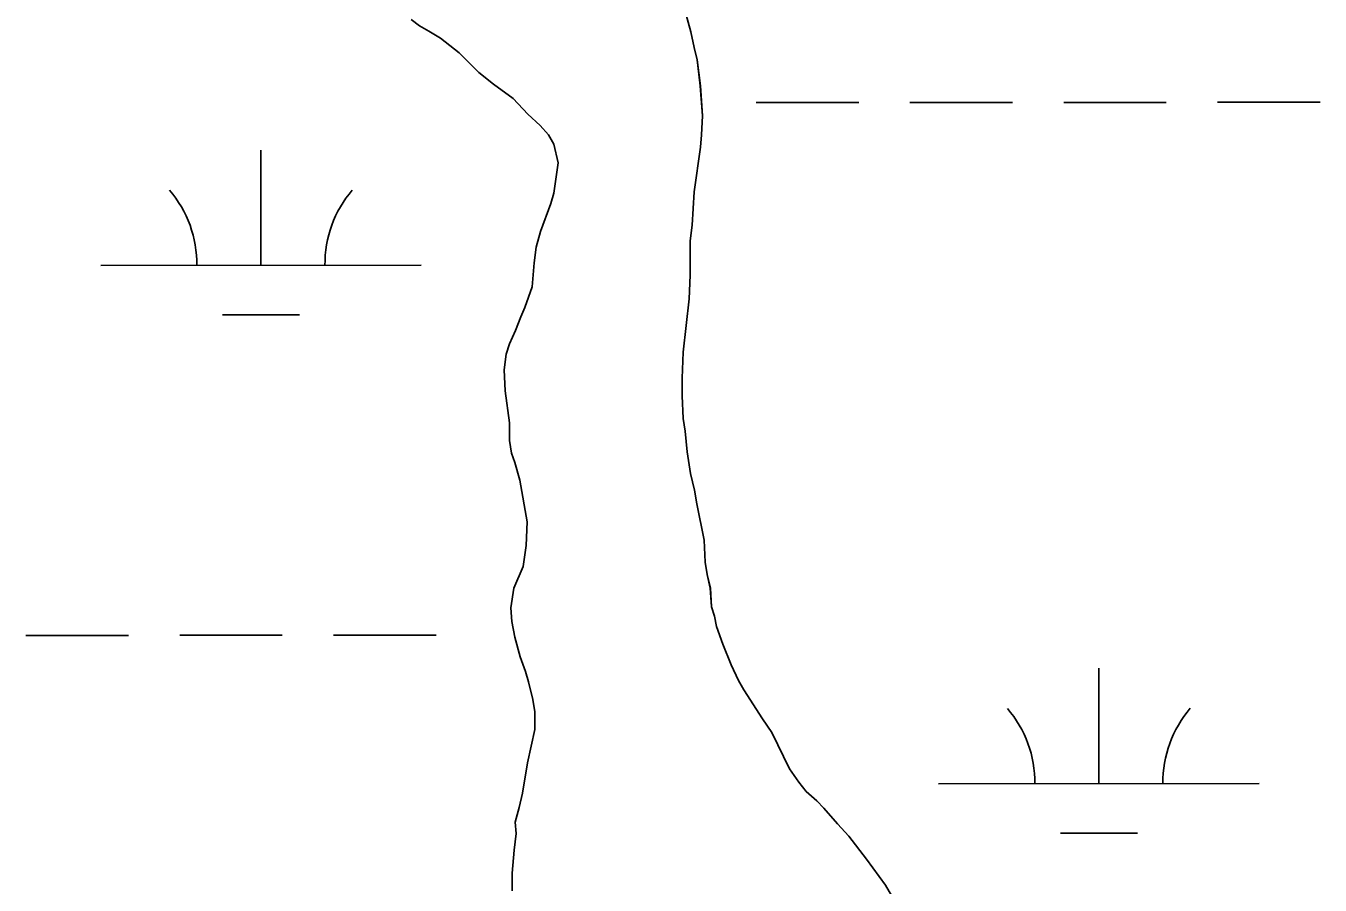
# Model space of a CAD drawing. Extents: x 3279314 to 3317160, y 734079 to 759431.
# Drawn here: x 3313217 to 3313620.9, y 739816.3 to 740084.4 of the extents above; entities that cross this region are included whole.
import ezdxf

# ---------------------------------------------------------------- set-up
doc = ezdxf.new("R2010")
doc.units = 0
for name, color, linetype in [('V-SITE-VEGE', 7, 'Continuous'), ('V-TOPO-SHOR', 7, 'Continuous'), ('V-WETL-SWMP', 7, 'Continuous')]:
    doc.layers.add(name, color=color, linetype=linetype)

msp = doc.modelspace()

# ---------------------------------------------------------------- linework, layer by layer
at = {"layer": 'V-SITE-VEGE'}
for p, q in [((3313422.61, 740089.72), (3313424.56, 740082.58)), ((3313342.8, 740082.8), (3313339.88, 740084.42)), ((3313346.37, 740080.54), (3313342.8, 740082.8)), ((3313424.56, 740082.58), (3313425.54, 740077.72)), ((3313352.22, 740076), (3313346.37, 740080.54)), ((3313358.39, 740069.85), (3313352.22, 740076)), ((3313425.54, 740077.72), (3313426.52, 740073.83)), ((3313426.52, 740073.83), (3313427.5, 740065.71)), ((3313362.94, 740066.28), (3313358.39, 740069.85)), ((3313369.11, 740061.75), (3313362.94, 740066.28)), ((3313427.5, 740065.71), (3313428.17, 740056.31)), ((3313373.66, 740056.89), (3313369.11, 740061.75)), ((3313377.55, 740053.32), (3313373.66, 740056.89)), ((3313428.17, 740056.31), (3313427.85, 740050.47)), ((3313380.15, 740050.41), (3313377.55, 740053.32)), ((3313381.78, 740047.49), (3313380.15, 740050.41)), ((3313427.85, 740050.47), (3313427.53, 740046.57)), ((3313383.08, 740041.65), (3313381.78, 740047.49)), ((3313427.53, 740046.57), (3313425.6, 740032.62)), ((3313381.8, 740032.24), (3313383.08, 740041.65)), ((3313380.83, 740028.99), (3313381.8, 740032.24)), ((3313425.6, 740032.62), (3313424.96, 740022.23)), ((3313377.6, 740020.23), (3313380.83, 740028.99)), ((3313424.96, 740022.23), (3313424.32, 740017.37)), ((3313376.3, 740015.36), (3313377.6, 740020.23)), ((3313424.32, 740017.37), (3313424.34, 740006.66)), ((3313375.66, 740010.49), (3313376.3, 740015.36)), ((3313375.02, 740003.03), (3313375.66, 740010.49)), ((3313424.34, 740006.66), (3313424.02, 739999.2)), ((3313372.76, 739996.54), (3313375.02, 740003.03)), ((3313424.02, 739999.2), (3313422.1, 739982.65)), ((3313369.85, 739989.4), (3313371.46, 739993.61)), ((3313371.46, 739993.61), (3313372.76, 739996.54)), ((3313367.91, 739985.17), (3313369.85, 739989.4)), ((3313366.94, 739981.93), (3313367.91, 739985.17)), ((3313366.3, 739977.06), (3313366.94, 739981.93)), ((3313422.1, 739982.65), (3313421.78, 739974.53)), ((3313366.63, 739970.57), (3313366.3, 739977.06)), ((3313421.78, 739974.53), (3313421.79, 739969.02)), ((3313367.94, 739960.52), (3313366.63, 739970.57)), ((3313421.79, 739969.02), (3313422.12, 739961.88)), ((3313422.12, 739961.88), (3313422.78, 739957.99)), ((3313367.94, 739955), (3313367.94, 739960.52)), ((3313422.78, 739957.99), (3313423.43, 739951.5)), ((3313368.6, 739951.11), (3313367.94, 739955)), ((3313369.57, 739948.19), (3313368.6, 739951.11)), ((3313423.43, 739951.5), (3313424.42, 739944.69)), ((3313371.21, 739942.67), (3313369.57, 739948.19)), ((3313424.42, 739944.69), (3313425.72, 739939.5)), ((3313373.49, 739929.7), (3313371.21, 739942.67)), ((3313425.72, 739939.5), (3313426.37, 739935.28)), ((3313426.37, 739935.28), (3313428.66, 739923.93)), ((3313373.18, 739922.23), (3313373.49, 739929.7)), ((3313372.21, 739915.74), (3313373.18, 739922.23)), ((3313428.66, 739923.93), (3313428.99, 739917.11)), ((3313428.99, 739917.11), (3313429.65, 739913.22)), ((3313369.3, 739908.93), (3313372.21, 739915.74)), ((3313429.65, 739913.22), (3313430.62, 739909)), ((3313368.33, 739902.76), (3313369.3, 739908.93)), ((3313430.62, 739909), (3313430.96, 739903.17)), ((3313368.67, 739898.54), (3313368.33, 739902.76)), ((3313430.96, 739903.17), (3313431.93, 739900.24)), ((3313431.93, 739900.24), (3313432.58, 739897)), ((3313369.65, 739893.68), (3313368.67, 739898.54)), ((3313432.58, 739897), (3313434.54, 739891.49)), ((3313371.27, 739887.52), (3313369.65, 739893.68)), ((3313434.54, 739891.49), (3313437.14, 739885)), ((3313372.91, 739882.97), (3313371.27, 739887.52)), ((3313437.14, 739885), (3313439.42, 739880.14)), ((3313373.88, 739879.73), (3313372.91, 739882.97)), ((3313439.42, 739880.14), (3313441.05, 739877.22)), ((3313375.19, 739874.22), (3313373.88, 739879.73)), ((3313441.05, 739877.22), (3313446.9, 739868.15)), ((3313375.84, 739870.32), (3313375.19, 739874.22)), ((3313375.85, 739864.81), (3313375.84, 739870.32)), ((3313446.9, 739868.15), (3313449.83, 739863.93)), ((3313373.59, 739854.42), (3313375.85, 739864.81)), ((3313449.83, 739863.93), (3313455.36, 739852.58)), ((3313371.98, 739845.01), (3313373.59, 739854.42)), ((3313455.36, 739852.58), (3313458.28, 739848.37)), ((3313458.28, 739848.37), (3313460.56, 739845.45)), ((3313371.01, 739840.47), (3313371.98, 739845.01)), ((3313460.56, 739845.45), (3313463.81, 739842.53)), ((3313369.72, 739835.93), (3313371.01, 739840.47)), ((3313463.81, 739842.53), (3313466.08, 739840.27)), ((3313466.08, 739840.27), (3313470.3, 739835.4)), ((3313370.05, 739832.36), (3313369.72, 739835.93)), ((3313369.41, 739827.16), (3313370.05, 739832.36)), ((3313470.3, 739835.4), (3313473.88, 739831.51)), ((3313473.88, 739831.51), (3313479.4, 739824.39)), ((3313368.77, 739820.03), (3313369.41, 739827.16)), ((3313479.4, 739824.39), (3313485.25, 739816.28)), ((3313368.77, 739814.51), (3313368.77, 739820.03)), ((3313485.25, 739816.28), (3313487.2, 739813.04))]:
    msp.add_line(p, q, dxfattribs=at)
at = {"layer": 'V-TOPO-SHOR'}
for p, q in [((3313422.61, 740089.72), (3313424.56, 740082.58)), ((3313342.8, 740082.8), (3313339.88, 740084.42)), ((3313346.37, 740080.54), (3313342.8, 740082.8)), ((3313424.56, 740082.58), (3313425.54, 740077.72)), ((3313352.22, 740076), (3313346.37, 740080.54)), ((3313358.39, 740069.85), (3313352.22, 740076)), ((3313425.54, 740077.72), (3313426.52, 740073.83)), ((3313426.52, 740073.83), (3313427.5, 740065.71)), ((3313362.94, 740066.28), (3313358.39, 740069.85)), ((3313369.11, 740061.75), (3313362.94, 740066.28)), ((3313427.5, 740065.71), (3313428.17, 740056.31)), ((3313373.66, 740056.89), (3313369.11, 740061.75)), ((3313377.55, 740053.32), (3313373.66, 740056.89)), ((3313428.17, 740056.31), (3313427.85, 740050.47)), ((3313380.15, 740050.41), (3313377.55, 740053.32)), ((3313381.78, 740047.49), (3313380.15, 740050.41)), ((3313427.85, 740050.47), (3313427.53, 740046.57)), ((3313383.08, 740041.65), (3313381.78, 740047.49)), ((3313427.53, 740046.57), (3313425.6, 740032.62)), ((3313381.8, 740032.24), (3313383.08, 740041.65)), ((3313380.83, 740028.99), (3313381.8, 740032.24)), ((3313425.6, 740032.62), (3313424.96, 740022.23)), ((3313377.6, 740020.23), (3313380.83, 740028.99)), ((3313424.96, 740022.23), (3313424.32, 740017.37)), ((3313376.3, 740015.36), (3313377.6, 740020.23)), ((3313424.32, 740017.37), (3313424.34, 740006.66)), ((3313375.66, 740010.49), (3313376.3, 740015.36)), ((3313375.02, 740003.03), (3313375.66, 740010.49)), ((3313424.34, 740006.66), (3313424.02, 739999.2)), ((3313372.76, 739996.54), (3313375.02, 740003.03)), ((3313424.02, 739999.2), (3313422.1, 739982.65)), ((3313369.85, 739989.4), (3313371.46, 739993.61)), ((3313371.46, 739993.61), (3313372.76, 739996.54)), ((3313367.91, 739985.17), (3313369.85, 739989.4)), ((3313366.94, 739981.93), (3313367.91, 739985.17)), ((3313366.3, 739977.06), (3313366.94, 739981.93)), ((3313422.1, 739982.65), (3313421.78, 739974.53)), ((3313366.63, 739970.57), (3313366.3, 739977.06)), ((3313421.78, 739974.53), (3313421.79, 739969.02)), ((3313367.94, 739960.52), (3313366.63, 739970.57)), ((3313421.79, 739969.02), (3313422.12, 739961.88)), ((3313422.12, 739961.88), (3313422.78, 739957.99)), ((3313367.94, 739955), (3313367.94, 739960.52)), ((3313422.78, 739957.99), (3313423.43, 739951.5)), ((3313368.6, 739951.11), (3313367.94, 739955)), ((3313369.57, 739948.19), (3313368.6, 739951.11)), ((3313423.43, 739951.5), (3313424.42, 739944.69)), ((3313371.21, 739942.67), (3313369.57, 739948.19)), ((3313424.42, 739944.69), (3313425.72, 739939.5)), ((3313373.49, 739929.7), (3313371.21, 739942.67)), ((3313425.72, 739939.5), (3313426.37, 739935.28)), ((3313426.37, 739935.28), (3313428.66, 739923.93)), ((3313373.18, 739922.23), (3313373.49, 739929.7)), ((3313372.21, 739915.74), (3313373.18, 739922.23)), ((3313428.66, 739923.93), (3313428.99, 739917.11)), ((3313428.99, 739917.11), (3313429.65, 739913.22)), ((3313369.3, 739908.93), (3313372.21, 739915.74)), ((3313429.65, 739913.22), (3313430.62, 739909)), ((3313368.33, 739902.76), (3313369.3, 739908.93)), ((3313430.62, 739909), (3313430.96, 739903.17)), ((3313368.67, 739898.54), (3313368.33, 739902.76)), ((3313430.96, 739903.17), (3313431.93, 739900.24)), ((3313431.93, 739900.24), (3313432.58, 739897)), ((3313369.65, 739893.68), (3313368.67, 739898.54)), ((3313432.58, 739897), (3313434.54, 739891.49)), ((3313371.27, 739887.52), (3313369.65, 739893.68)), ((3313434.54, 739891.49), (3313437.14, 739885)), ((3313372.91, 739882.97), (3313371.27, 739887.52)), ((3313437.14, 739885), (3313439.42, 739880.14)), ((3313373.88, 739879.73), (3313372.91, 739882.97)), ((3313439.42, 739880.14), (3313441.05, 739877.22)), ((3313375.19, 739874.22), (3313373.88, 739879.73)), ((3313441.05, 739877.22), (3313446.9, 739868.15)), ((3313375.84, 739870.32), (3313375.19, 739874.22)), ((3313375.85, 739864.81), (3313375.84, 739870.32)), ((3313446.9, 739868.15), (3313449.83, 739863.93)), ((3313373.59, 739854.42), (3313375.85, 739864.81)), ((3313449.83, 739863.93), (3313455.36, 739852.58)), ((3313371.98, 739845.01), (3313373.59, 739854.42)), ((3313455.36, 739852.58), (3313458.28, 739848.37)), ((3313458.28, 739848.37), (3313460.56, 739845.45)), ((3313371.01, 739840.47), (3313371.98, 739845.01)), ((3313460.56, 739845.45), (3313463.81, 739842.53)), ((3313369.72, 739835.93), (3313371.01, 739840.47)), ((3313463.81, 739842.53), (3313466.08, 739840.27)), ((3313466.08, 739840.27), (3313470.3, 739835.4)), ((3313370.05, 739832.36), (3313369.72, 739835.93)), ((3313369.41, 739827.16), (3313370.05, 739832.36)), ((3313470.3, 739835.4), (3313473.88, 739831.51)), ((3313473.88, 739831.51), (3313479.4, 739824.39)), ((3313368.77, 739820.03), (3313369.41, 739827.16)), ((3313479.4, 739824.39), (3313485.25, 739816.28)), ((3313368.77, 739814.51), (3313368.77, 739820.03)), ((3313485.25, 739816.28), (3313487.2, 739813.04))]:
    msp.add_line(p, q, dxfattribs=at)
at = {"layer": 'V-WETL-SWMP'}
for p, q in [((3313339.88, 740084.42), (3313337.28, 740086.37)), ((3313339.88, 740084.42), (3313337.28, 740086.37)), ((3313422.61, 740089.72), (3313424.56, 740082.58)), ((3313422.61, 740089.72), (3313424.56, 740082.58)), ((3313342.8, 740082.8), (3313339.88, 740084.42)), ((3313342.8, 740082.8), (3313339.88, 740084.42)), ((3313346.37, 740080.54), (3313342.8, 740082.8)), ((3313346.37, 740080.54), (3313342.8, 740082.8)), ((3313424.56, 740082.58), (3313425.54, 740077.72)), ((3313424.56, 740082.58), (3313425.54, 740077.72)), ((3313352.22, 740076), (3313346.37, 740080.54)), ((3313352.22, 740076), (3313346.37, 740080.54)), ((3313358.39, 740069.85), (3313352.22, 740076)), ((3313358.39, 740069.85), (3313352.22, 740076)), ((3313425.54, 740077.72), (3313426.52, 740073.83)), ((3313425.54, 740077.72), (3313426.52, 740073.83)), ((3313426.52, 740073.83), (3313427.51, 740065.72)), ((3313426.52, 740073.83), (3313427.51, 740065.72)), ((3313362.94, 740066.28), (3313358.39, 740069.85)), ((3313362.94, 740066.28), (3313358.39, 740069.85)), ((3313369.11, 740061.75), (3313362.94, 740066.28)), ((3313369.11, 740061.75), (3313362.94, 740066.28)), ((3313427.51, 740065.72), (3313428.17, 740056.31)), ((3313427.51, 740065.72), (3313428.17, 740056.31)), ((3313373.66, 740056.89), (3313369.11, 740061.75)), ((3313373.66, 740056.89), (3313369.11, 740061.75)), ((3313444.93, 740060.5), (3313476.93, 740060.51)), ((3313492.93, 740060.52), (3313524.93, 740060.54)), ((3313540.93, 740060.55), (3313572.93, 740060.56)), ((3313588.93, 740060.57), (3313620.93, 740060.59)), ((3313377.55, 740053.32), (3313373.66, 740056.89)), ((3313377.55, 740053.32), (3313373.66, 740056.89)), ((3313428.17, 740056.31), (3313427.85, 740050.47)), ((3313428.17, 740056.31), (3313427.85, 740050.47)), ((3313380.15, 740050.41), (3313377.55, 740053.32)), ((3313380.15, 740050.41), (3313377.55, 740053.32)), ((3313381.78, 740047.49), (3313380.15, 740050.41)), ((3313381.78, 740047.49), (3313380.15, 740050.41)), ((3313427.85, 740050.47), (3313427.53, 740046.57)), ((3313427.85, 740050.47), (3313427.53, 740046.57)), ((3313290.36, 740009.68), (3313290.34, 740045.68)), ((3313383.08, 740041.65), (3313381.78, 740047.49)), ((3313383.08, 740041.65), (3313381.78, 740047.49)), ((3313427.53, 740046.57), (3313425.6, 740032.62)), ((3313427.53, 740046.57), (3313425.6, 740032.62)), ((3313381.8, 740032.24), (3313383.08, 740041.65)), ((3313381.8, 740032.24), (3313383.08, 740041.65)), ((3313380.83, 740028.99), (3313381.8, 740032.24)), ((3313380.83, 740028.99), (3313381.8, 740032.24)), ((3313425.6, 740032.62), (3313424.97, 740022.23)), ((3313425.6, 740032.62), (3313424.97, 740022.23)), ((3313377.6, 740020.23), (3313380.83, 740028.99)), ((3313377.6, 740020.23), (3313380.83, 740028.99)), ((3313424.97, 740022.23), (3313424.32, 740017.37)), ((3313424.97, 740022.23), (3313424.32, 740017.37)), ((3313376.3, 740015.36), (3313377.6, 740020.23)), ((3313376.3, 740015.36), (3313377.6, 740020.23)), ((3313424.32, 740017.37), (3313424.34, 740006.66)), ((3313424.32, 740017.37), (3313424.34, 740006.66)), ((3313375.66, 740010.49), (3313376.3, 740015.36)), ((3313375.66, 740010.49), (3313376.3, 740015.36)), ((3313240.36, 740009.65), (3313340.36, 740009.7)), ((3313375.02, 740003.03), (3313375.66, 740010.49)), ((3313375.02, 740003.03), (3313375.66, 740010.49)), ((3313424.34, 740006.66), (3313424.02, 739999.2)), ((3313424.34, 740006.66), (3313424.02, 739999.2)), ((3313372.76, 739996.54), (3313375.02, 740003.03)), ((3313372.76, 739996.54), (3313375.02, 740003.03)), ((3313424.02, 739999.2), (3313422.1, 739982.65)), ((3313424.02, 739999.2), (3313422.1, 739982.65)), ((3313278.37, 739994.24), (3313302.37, 739994.25)), ((3313369.85, 739989.39), (3313371.47, 739993.61)), ((3313369.85, 739989.39), (3313371.47, 739993.61)), ((3313371.47, 739993.61), (3313372.76, 739996.54)), ((3313371.47, 739993.61), (3313372.76, 739996.54)), ((3313367.91, 739985.17), (3313369.85, 739989.39)), ((3313367.91, 739985.17), (3313369.85, 739989.39)), ((3313366.94, 739981.93), (3313367.91, 739985.17)), ((3313366.94, 739981.93), (3313367.91, 739985.17)), ((3313366.3, 739977.06), (3313366.94, 739981.93)), ((3313366.3, 739977.06), (3313366.94, 739981.93)), ((3313422.1, 739982.65), (3313421.78, 739974.53)), ((3313422.1, 739982.65), (3313421.78, 739974.53)), ((3313366.63, 739970.57), (3313366.3, 739977.06)), ((3313366.63, 739970.57), (3313366.3, 739977.06)), ((3313421.78, 739974.53), (3313421.79, 739969.02)), ((3313421.78, 739974.53), (3313421.79, 739969.02)), ((3313367.94, 739960.51), (3313366.63, 739970.57)), ((3313367.94, 739960.51), (3313366.63, 739970.57)), ((3313421.79, 739969.02), (3313422.12, 739961.88)), ((3313421.79, 739969.02), (3313422.12, 739961.88)), ((3313422.12, 739961.88), (3313422.78, 739957.99)), ((3313422.12, 739961.88), (3313422.78, 739957.99)), ((3313367.95, 739955), (3313367.94, 739960.51)), ((3313367.95, 739955), (3313367.94, 739960.51)), ((3313422.78, 739957.99), (3313423.43, 739951.5)), ((3313422.78, 739957.99), (3313423.43, 739951.5)), ((3313368.6, 739951.11), (3313367.95, 739955)), ((3313368.6, 739951.11), (3313367.95, 739955)), ((3313369.58, 739948.19), (3313368.6, 739951.11)), ((3313369.58, 739948.19), (3313368.6, 739951.11)), ((3313423.43, 739951.5), (3313424.42, 739944.69)), ((3313423.43, 739951.5), (3313424.42, 739944.69)), ((3313371.21, 739942.67), (3313369.58, 739948.19)), ((3313371.21, 739942.67), (3313369.58, 739948.19)), ((3313424.42, 739944.69), (3313425.72, 739939.5)), ((3313424.42, 739944.69), (3313425.72, 739939.5)), ((3313373.49, 739929.7), (3313371.21, 739942.67)), ((3313373.49, 739929.7), (3313371.21, 739942.67)), ((3313425.72, 739939.5), (3313426.37, 739935.28)), ((3313425.72, 739939.5), (3313426.37, 739935.28)), ((3313426.37, 739935.28), (3313428.66, 739923.93)), ((3313426.37, 739935.28), (3313428.66, 739923.93)), ((3313373.18, 739922.23), (3313373.49, 739929.7)), ((3313373.18, 739922.23), (3313373.49, 739929.7)), ((3313372.21, 739915.74), (3313373.18, 739922.23)), ((3313372.21, 739915.74), (3313373.18, 739922.23)), ((3313428.66, 739923.93), (3313428.99, 739917.11)), ((3313428.66, 739923.93), (3313428.99, 739917.11)), ((3313428.99, 739917.11), (3313429.65, 739913.22)), ((3313428.99, 739917.11), (3313429.65, 739913.22)), ((3313369.3, 739908.93), (3313372.21, 739915.74)), ((3313369.3, 739908.93), (3313372.21, 739915.74)), ((3313429.65, 739913.22), (3313430.63, 739909)), ((3313429.65, 739913.22), (3313430.63, 739909)), ((3313368.34, 739902.76), (3313369.3, 739908.93)), ((3313368.34, 739902.76), (3313369.3, 739908.93)), ((3313430.63, 739909), (3313430.96, 739903.16)), ((3313430.63, 739909), (3313430.96, 739903.16)), ((3313368.67, 739898.54), (3313368.34, 739902.76)), ((3313368.67, 739898.54), (3313368.34, 739902.76)), ((3313430.96, 739903.16), (3313431.94, 739900.25)), ((3313430.96, 739903.16), (3313431.94, 739900.25)), ((3313431.94, 739900.25), (3313432.59, 739897)), ((3313431.94, 739900.25), (3313432.59, 739897)), ((3313369.65, 739893.68), (3313368.67, 739898.54)), ((3313369.65, 739893.68), (3313368.67, 739898.54)), ((3313432.59, 739897), (3313434.54, 739891.49)), ((3313432.59, 739897), (3313434.54, 739891.49)), ((3313217.01, 739894.21), (3313249.01, 739894.22)), ((3313265.01, 739894.23), (3313297.01, 739894.25)), ((3313313.01, 739894.26), (3313345.01, 739894.27)), ((3313371.28, 739887.51), (3313369.65, 739893.68)), ((3313371.28, 739887.51), (3313369.65, 739893.68)), ((3313434.54, 739891.49), (3313437.15, 739885)), ((3313434.54, 739891.49), (3313437.15, 739885)), ((3313372.9, 739882.97), (3313371.28, 739887.51)), ((3313372.9, 739882.97), (3313371.28, 739887.51)), ((3313437.15, 739885), (3313439.42, 739880.14)), ((3313437.15, 739885), (3313439.42, 739880.14)), ((3313551.88, 739847.95), (3313551.86, 739883.95)), ((3313373.88, 739879.73), (3313372.9, 739882.97)), ((3313373.88, 739879.73), (3313372.9, 739882.97)), ((3313439.42, 739880.14), (3313441.05, 739877.22)), ((3313439.42, 739880.14), (3313441.05, 739877.22)), ((3313375.19, 739874.22), (3313373.88, 739879.73)), ((3313375.19, 739874.22), (3313373.88, 739879.73)), ((3313441.05, 739877.22), (3313446.9, 739868.14)), ((3313441.05, 739877.22), (3313446.9, 739868.14)), ((3313375.84, 739870.32), (3313375.19, 739874.22)), ((3313375.84, 739870.32), (3313375.19, 739874.22)), ((3313375.85, 739864.81), (3313375.84, 739870.32)), ((3313375.85, 739864.81), (3313375.84, 739870.32)), ((3313446.9, 739868.14), (3313449.83, 739863.93)), ((3313446.9, 739868.14), (3313449.83, 739863.93)), ((3313373.59, 739854.42), (3313375.85, 739864.81)), ((3313373.59, 739854.42), (3313375.85, 739864.81)), ((3313449.83, 739863.93), (3313455.36, 739852.58)), ((3313449.83, 739863.93), (3313455.36, 739852.58)), ((3313371.98, 739845.01), (3313373.59, 739854.42)), ((3313371.98, 739845.01), (3313373.59, 739854.42)), ((3313455.36, 739852.58), (3313458.28, 739848.37)), ((3313455.36, 739852.58), (3313458.28, 739848.37)), ((3313458.28, 739848.37), (3313460.56, 739845.45)), ((3313458.28, 739848.37), (3313460.56, 739845.45)), ((3313501.88, 739847.92), (3313601.88, 739847.97)), ((3313371.01, 739840.47), (3313371.98, 739845.01)), ((3313371.01, 739840.47), (3313371.98, 739845.01)), ((3313460.56, 739845.45), (3313463.81, 739842.53)), ((3313460.56, 739845.45), (3313463.81, 739842.53)), ((3313369.72, 739835.92), (3313371.01, 739840.47)), ((3313369.72, 739835.92), (3313371.01, 739840.47)), ((3313463.81, 739842.53), (3313466.08, 739840.26)), ((3313463.81, 739842.53), (3313466.08, 739840.26)), ((3313466.08, 739840.26), (3313470.3, 739835.4)), ((3313466.08, 739840.26), (3313470.3, 739835.4)), ((3313370.05, 739832.35), (3313369.72, 739835.92)), ((3313370.05, 739832.35), (3313369.72, 739835.92)), ((3313369.41, 739827.16), (3313370.05, 739832.35)), ((3313369.41, 739827.16), (3313370.05, 739832.35)), ((3313470.3, 739835.4), (3313473.88, 739831.51)), ((3313470.3, 739835.4), (3313473.88, 739831.51)), ((3313473.88, 739831.51), (3313479.4, 739824.38)), ((3313473.88, 739831.51), (3313479.4, 739824.38)), ((3313539.89, 739832.51), (3313563.89, 739832.52)), ((3313368.77, 739820.02), (3313369.41, 739827.16)), ((3313368.77, 739820.02), (3313369.41, 739827.16)), ((3313479.4, 739824.38), (3313485.25, 739816.28)), ((3313479.4, 739824.38), (3313485.25, 739816.28)), ((3313368.77, 739814.51), (3313368.77, 739820.02)), ((3313368.77, 739814.51), (3313368.77, 739820.02))]:
    msp.add_line(p, q, dxfattribs=at)
for centre, start, end in [((3313235.12, 740010.12), 359.2573, 40.801), ((3313345.6, 740010.18), 139.2573, 180.801), ((3313496.64, 739848.4), 359.2573, 40.801), ((3313607.12, 739848.45), 139.2573, 180.801)]:
    msp.add_arc(centre, 35.25, start, end, dxfattribs=at)

doc.saveas('drawing.dxf')
